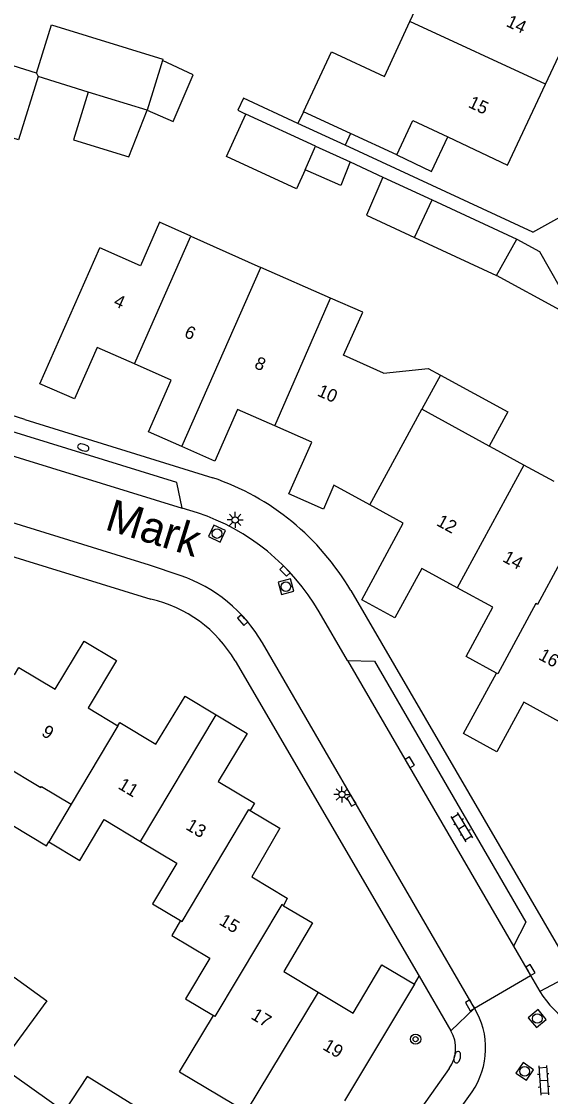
# Model space of a CAD drawing. Extents: x 126000 to 131009, y 393000 to 395500.
# Drawn here: x 130687.9 to 130729.3, y 395304.4 to 395388.4 of the extents above; entities that cross this region are included whole.
import ezdxf

# ---------------------------------------------------------------- set-up
doc = ezdxf.new("R2010")
doc.units = 0
for name, color, linetype in [('gg-afsc-erfafscheiding', 7, 'Continuous'), ('gg-anno-huisnummerreeks BGT', 7, 'Continuous'), ('gg-anno-openbare ruimte label', 7, 'Continuous'), ('gg-bbg-bijgebouw', 7, 'Continuous'), ('gg-bbg-gedigitaliseerde bebouwing', 7, 'Continuous'), ('gg-bbg-gedigitaliseerde bijgebouw', 7, 'Continuous'), ('gg-bbg-hoofdgebouw', 7, 'Continuous'), ('gg-bbg-luifel en loopbrug', 7, 'Continuous'), ('gg-bbg-tussenscheiding', 7, 'Continuous'), ('gg-knt-verharding', 7, 'Continuous'), ('gg-knt-verharding nz', 7, 'Continuous'), ('gt-grn-groengrens', 7, 'Continuous'), ('gt-grn-weggrens', 7, 'Continuous'), ('gt-symb-boom', 7, 'Continuous'), ('gt-symb-brandkraan', 7, 'Continuous'), ('gt-symb-klinker verharding', 7, 'Continuous'), ('gt-symb-kolk', 7, 'Continuous'), ('gt-symb-lichtmast', 7, 'Continuous'), ('gt-symb-rioolschacht', 7, 'Continuous')]:
    doc.layers.add(name, color=color, linetype=linetype)

# ---------------------------------------------------------------- blocks, each defined once
blk = doc.blocks.new('gt0-BR')
at = {"layer": 'gt-symb-brandkraan'}
for centre, radius, start, end in [((-0.244, 0), 0.206, 107.56694, 252.43307), ((0.599, -2.664), 3, 106.89205, 107.56694), ((0, -0.691), 0.938, 73.10799, 106.89205), ((-0.599, -2.664), 3, 72.43309, 73.10799), ((0.244, 0), 0.206, 287.56695, 72.43309), ((0.599, 2.664), 3, 252.43307, 253.10797), ((0, 0.691), 0.938, 253.10797, 286.89206), ((-0.599, 2.664), 3, 286.89206, 287.56695)]:
    blk.add_arc(centre, radius, start, end, dxfattribs=at)
blk = doc.blocks.new('gt0-RS')
at = {"layer": 'gt-symb-rioolschacht'}
blk.add_lwpolyline([(-0.5, -0.5), (0.5, -0.5), (0.5, 0.5), (-0.5, 0.5)], close=True, dxfattribs=at)
blk.add_circle((0, 0), 0.375, dxfattribs=at)
blk = doc.blocks.new('gt0-KL1')
at = {"layer": 'gt-symb-klinker verharding'}
for p, q in [((-1.15, 0.3), (1.15, 0.3)), ((-1, -0.3), (-1, 0.3)), ((-0.5, 0.3), (-0.5, 0.45)), ((0, -0.3), (0, 0.3)), ((0.5, 0.3), (0.5, 0.45)), ((1, -0.3), (1, 0.3)), ((-1.15, -0.3), (1.15, -0.3)), ((-0.5, -0.45), (-0.5, -0.3)), ((0.5, -0.45), (0.5, -0.3))]:
    blk.add_line(p, q, dxfattribs=at)
blk = doc.blocks.new('gt0-BOOM')
at = {"layer": 'gt-symb-boom'}
for radius in [0.4, 0.2]:
    blk.add_circle((0, 0), radius, dxfattribs=at)
blk = doc.blocks.new('gt0-KOLK')
at = {"layer": 'gt-symb-kolk'}
blk.add_lwpolyline([(0, 0), (0.375, 0), (0.375, 0.4), (-0.375, 0.4), (-0.375, 0), (0, 0)], dxfattribs=at)
blk = doc.blocks.new('gt0-LMAST')
at = {"layer": 'gt-symb-lichtmast'}
for p, q in [((-0.182, 0.173), (-0.447, 0.438)), ((-0.005, 0.246), (-0.005, 0.621)), ((0.172, 0.173), (0.437, 0.438)), ((-0.255, -0.004), (-0.63, -0.004)), ((-0.182, -0.181), (-0.447, -0.446)), ((-0.005, -0.254), (-0.005, -0.629)), ((0.437, -0.446), (0.172, -0.181)), ((0.245, -0.004), (0.62, -0.004))]:
    blk.add_line(p, q, dxfattribs=at)
blk.add_circle((-0.005, -0.004), 0.25, dxfattribs=at)

msp = doc.modelspace()

# ---------------------------------------------------------------- linework, layer by layer
at = {"layer": 'gg-afsc-erfafscheiding'}
for p, q in [((130704.873, 395381.488), (130705.503, 395381.196)), ((130727.944, 395371.956), (130713.248, 395378.758)), ((130713.66, 395377.45), (130716.217, 395376.267)), ((130727.944, 395371.956), (130733.883, 395375.311)), ((130688.213, 395357.336), (130683.221, 395358.882)), ((130691.297, 395303.262), (130686.196, 395306.847))]:
    msp.add_line(p, q, dxfattribs=at)
msp.add_lwpolyline([(130709.562, 395380.464), (130705.31, 395382.432), (130704.873, 395381.488)], dxfattribs=at)
at = {"layer": 'gg-bbg-bijgebouw'}
msp.add_line((130689.115, 395384.38), (130690.304, 395388.158), dxfattribs=at)
at = {"layer": 'gg-bbg-gedigitaliseerde bebouwing'}
for p, q in [((130713.678, 395379.668), (130709.99, 395381.37)), ((130717.29, 395378), (130713.678, 395379.668)), ((130721.283, 395379.404), (130725.951, 395377.201)), ((130701.192, 395371.654), (130706.671, 395369.213)), ((130725.105, 395368.57), (130726.696, 395371.417)), ((130689.375, 395360.124), (130694.07, 395370.73)), ((130712.122, 395366.814), (130706.671, 395369.213)), ((130730.064, 395365.864), (130725.105, 395368.57)), ((130720.703, 395360.802), (130719.243, 395358.127)), ((130724.515, 395355.25), (130719.243, 395358.127)), ((130724.9, 395355.04), (130724.515, 395355.25)), ((130727.24, 395353.76), (130724.9, 395355.04)), ((130729.6, 395352.47), (130727.24, 395353.76)), ((130691.84, 395327.27), (130690.08, 395324.33)), ((130697.248, 395324.356), (130700.1, 395322.65)), ((130700.309, 395306.364), (130702.96, 395310.75))]:
    msp.add_line(p, q, dxfattribs=at)
for points in [[(130718.329, 395388.42), (130720.3, 395392.65), (130717.79, 395393.82), (130718.68, 395395.7), (130717.06, 395396.47), (130718.32, 395399.18), (130714.7, 395400.86), (130716.09, 395403.81)], [(130709.99, 395381.37), (130712.2, 395386.06), (130716.33, 395384.13), (130718.329, 395388.42)], [(130689.24, 395384.13), (130687.72, 395379.19), (130683.51, 395380.49), (130681.224, 395373.099)], [(130717.29, 395378), (130718.56, 395380.69), (130721.283, 395379.404)], [(130701.192, 395371.654), (130698.74, 395372.74), (130697.25, 395369.33), (130694.07, 395370.73)], [(130716.26, 395360.94), (130713.12, 395362.34), (130714.63, 395365.71), (130712.122, 395366.814)], [(130716.26, 395360.94), (130719.76, 395361.317), (130720.703, 395360.802)], [(130684.62, 395327.19), (130686.51, 395330.35), (130689.46, 395328.58), (130689.51, 395328.66), (130691.84, 395327.27)], [(130690.08, 395324.33), (130692.5, 395322.88), (130694.4, 395326.06), (130697.248, 395324.356)], [(130700.1, 395322.65), (130698.2, 395319.48), (130700.39, 395318.17)], [(130700.39, 395318.17), (130699.7, 395317.02), (130702.67, 395315.24), (130700.77, 395312.06), (130702.96, 395310.75)]]:
    msp.add_lwpolyline(points, dxfattribs=at)
at = {"layer": 'gg-bbg-gedigitaliseerde bijgebouw'}
for p, q in [((130690.304, 395388.158), (130699.01, 395385.49)), ((130699.01, 395385.49), (130698.975, 395385.377)), ((130693.173, 395382.914), (130689.24, 395384.13)), ((130697.78, 395381.49), (130693.173, 395382.914)), ((130710.94, 395378.68), (130705.503, 395381.196)), ((130710.94, 395378.68), (130713.66, 395377.45)), ((130716.217, 395376.267), (130720.056, 395374.49)), ((130718.69, 395371.539), (130720.056, 395374.49))]:
    msp.add_line(p, q, dxfattribs=at)
for points in [[(130697.78, 395381.49), (130699.8, 395380.615), (130701.379, 395384.26), (130698.975, 395385.377)], [(130710.13, 395376.83), (130709.446, 395375.351), (130703.971, 395377.885), (130705.503, 395381.196)], [(130713.66, 395377.45), (130712.91, 395375.6), (130710.13, 395376.83)], [(130716.217, 395376.267), (130714.924, 395373.282), (130718.69, 395371.539)], [(130726.696, 395371.417), (130728.452, 395370.459), (130730.819, 395366.294)], [(130687.38, 395313.74), (130689.92, 395311.9), (130686.196, 395306.847)], [(130698.077, 395302.885), (130693.085, 395305.991), (130691.297, 395303.262)]]:
    msp.add_lwpolyline(points, dxfattribs=at)
at = {"layer": 'gg-bbg-hoofdgebouw'}
for p, q in [((130728.921, 395383.529), (130731.89, 395389.854)), ((130725.951, 395377.201), (130728.921, 395383.529)), ((130718.682, 395313.2), (130713.219, 395304.085)), ((130700.309, 395306.364), (130705.517, 395303.246))]:
    msp.add_line(p, q, dxfattribs=at)
for points in [[(130689.115, 395384.38), (130679.891, 395387.282), (130678.346, 395382.37), (130674.53, 395383.57)], [(130696.782, 395361.665), (130693.871, 395362.949), (130692.084, 395358.934), (130689.375, 395360.124)], [(130700.489, 395355.217), (130697.885, 395356.367), (130699.66, 395360.395), (130696.782, 395361.665)], [(130707.749, 395356.823), (130704.84, 395358.106), (130703.063, 395354.081), (130700.489, 395355.217)], [(130715.192, 395350.646), (130712.37, 395352.189), (130711.569, 395350.327), (130708.845, 395351.526), (130710.645, 395355.545), (130707.749, 395356.823)], [(130722.03, 395344.178), (130719.247, 395345.694), (130717.142, 395341.829), (130714.554, 395343.248), (130717.8, 395349.22), (130715.192, 395350.646)], [(130725.083, 395337.505), (130722.711, 395338.796), (130724.816, 395342.661), (130722.03, 395344.178)], [(130687.413, 395337.382), (130687.748, 395337.94), (130690.581, 395336.251), (130692.852, 395340.011), (130695.383, 395338.488), (130693.158, 395334.793), (130695.488, 395333.39)], [(130730.023, 395333.706), (130727.226, 395335.23), (130725.12, 395331.365), (130722.509, 395332.779), (130725.083, 395337.505)], [(130695.488, 395333.39), (130695.642, 395333.646), (130698.465, 395331.96), (130700.742, 395335.72), (130703.176, 395334.257)], [(130703.176, 395334.257), (130705.598, 395332.801), (130703.329, 395329.034), (130706.171, 395327.337), (130705.84, 395326.771)], [(130705.84, 395326.771), (130708.146, 395325.394), (130705.95, 395321.591), (130708.721, 395319.92), (130708.446, 395319.326)], [(130708.446, 395319.326), (130710.699, 395317.985), (130708.461, 395314.206), (130711.16, 395312.58)], [(130711.16, 395312.58), (130713.884, 395310.938), (130716.123, 395314.722), (130718.682, 395313.2)]]:
    msp.add_lwpolyline(points, dxfattribs=at)
at = {"layer": 'gg-bbg-luifel en loopbrug'}
for p, q in [((130709.99, 395381.37), (130709.562, 395380.464)), ((130713.248, 395378.758), (130709.562, 395380.464)), ((130713.678, 395379.668), (130713.248, 395378.758)), ((130720.056, 395374.49), (130726.696, 395371.417)), ((130718.69, 395371.539), (130725.105, 395368.57))]:
    msp.add_line(p, q, dxfattribs=at)
for points in [[(130693.173, 395382.914), (130692.026, 395379.185), (130696.34, 395377.858), (130697.78, 395381.49)], [(130717.29, 395378), (130720.013, 395376.714), (130721.283, 395379.404)], [(130720.703, 395360.802), (130725.975, 395357.923), (130724.515, 395355.25)], [(130684.62, 395327.19), (130689.892, 395324.018), (130690.08, 395324.33)]]:
    msp.add_lwpolyline(points, dxfattribs=at)
at = {"layer": 'gg-bbg-tussenscheiding'}
for p, q in [((130728.921, 395383.529), (130718.329, 395388.42)), ((130698.975, 395385.377), (130697.78, 395381.49)), ((130689.115, 395384.38), (130689.24, 395384.13)), ((130710.13, 395376.83), (130710.94, 395378.68)), ((130696.782, 395361.665), (130701.192, 395371.654)), ((130700.489, 395355.217), (130706.671, 395369.213)), ((130707.749, 395356.823), (130712.122, 395366.814)), ((130715.192, 395350.646), (130719.243, 395358.127)), ((130727.24, 395353.76), (130722.03, 395344.178)), ((130697.248, 395324.356), (130703.176, 395334.257)), ((130695.488, 395333.39), (130691.84, 395327.27)), ((130711.16, 395312.58), (130705.517, 395303.246))]:
    msp.add_line(p, q, dxfattribs=at)
for points in [[(130732.633, 395350.812), (130730.057, 395346.104), (130728.29, 395342.88), (130728.17, 395342.95), (130725.2, 395337.45), (130725.083, 395337.505)], [(130700.39, 395318.17), (130700.5, 395318.1), (130705.73, 395326.84), (130705.84, 395326.771)], [(130708.446, 395319.326), (130708.3, 395319.43), (130703.07, 395310.69), (130702.96, 395310.75)]]:
    msp.add_lwpolyline(points, dxfattribs=at)
at = {"layer": 'gg-knt-verharding'}
for p, q in [((130688.213, 395357.336), (130702.908, 395352.776)), ((130665.668, 395353.299), (130698.067, 395343.279)), ((130701.712, 395350.038), (130700.52, 395350.404)), ((130713.697, 395343.96), (130731.136, 395314.046)), ((130713.446, 395338.491), (130711.23, 395342.299)), ((130723.38, 395311.338), (130706.788, 395339.872)), ((130704.645, 395338.478), (130719.037, 395313.822)), ((130726.434, 395316.168), (130727.758, 395313.894)), ((130723.38, 395311.338), (130727.758, 395313.894)), ((130727.758, 395313.894), (130728.492, 395312.632)), ((130719.037, 395313.822), (130721.532, 395309.548)), ((130721.393, 395306.617), (130718.11, 395301.976)), ((130720.23, 395300.646), (130723.182, 395304.791))]:
    msp.add_line(p, q, dxfattribs=at)
for points in [[(130700.52, 395350.404), (130700.089, 395352.398), (130678.227, 395359.147)], [(130700.366, 395345.142), (130697.965, 395345.953), (130671.944, 395354.001)], [(130713.446, 395338.491), (130715.544, 395338.43), (130727.381, 395318.053), (130726.434, 395316.168)]]:
    msp.add_lwpolyline(points, dxfattribs=at)
for centre, radius, start, end in [((130696.505, 395333.931), 19.903, 30.25875, 71.23477), ((130696.172, 395333.502), 17.439, 30.29312, 71.47838), ((130696.507, 395333.892), 11.894, 30.18625, 71.06801), ((130695.85, 395333.335), 10.188, 30.31872, 77.43307), ((130734.277, 395316.033), 6.711, 210.447, 270.33903), ((130718.205, 395308.218), 6.042, 325.44751, 31.08797), ((130719.208, 395308.189), 2.692, 324.2565, 30.31316)]:
    msp.add_arc(centre, radius, start, end, dxfattribs=at)
at = {"layer": 'gg-knt-verharding nz'}
for p, q in [((130674.15, 395358.492), (130700.52, 395350.404)), ((130713.446, 395338.491), (130726.434, 395316.168))]:
    msp.add_line(p, q, dxfattribs=at)
at = {"layer": 'gt-grn-groengrens'}
msp.add_line((130718.682, 395313.2), (130719.037, 395313.822), dxfattribs=at)
at = {"layer": 'gt-grn-weggrens'}
for p, q in [((130731.136, 395314.046), (130728.492, 395312.632)), ((130721.532, 395309.548), (130723.38, 395311.338))]:
    msp.add_line(p, q, dxfattribs=at)

# ---------------------------------------------------------------- block references
at = {"layer": 'gt-symb-boom'}
msp.add_blockref('gt0-BOOM', (130718.77, 395308.907), dxfattribs=at)
at = {"layer": 'gt-symb-brandkraan'}
for p, rotation in [((130692.778, 395355.139), -17.165946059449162), ((130722.026, 395307.494), 76.58892815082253)]:
    msp.add_blockref('gt0-BR', p, dxfattribs=dict(at, rotation=rotation))
at = {"layer": 'gt-symb-klinker verharding'}
for p, rotation in [((130722.393, 395325.472), 121.13079914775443), ((130728.78, 395305.694), -86.15925292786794)]:
    msp.add_blockref('gt0-KL1', p, dxfattribs=dict(at, rotation=rotation))
at = {"layer": 'gt-symb-kolk'}
for p, rotation in [((130708.421, 395345.343), -45.97239510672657), ((130705.392, 395341.787), 131.59548169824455), ((130718.139, 395330.432), -59.79306598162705), ((130713.915, 395327.637), 121.08172983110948), ((130727.576, 395314.208), -59.79306598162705), ((130723.201, 395311.649), 120.46264004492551)]:
    msp.add_blockref('gt0-KOLK', p, dxfattribs=dict(at, rotation=rotation))
at = {"layer": 'gt-symb-lichtmast'}
for p in [(130704.662, 395349.479), (130713.014, 395328.036)]:
    msp.add_blockref('gt0-LMAST', p, dxfattribs=at)
at = {"layer": 'gt-symb-rioolschacht'}
for p, rotation in [((130703.238, 395348.415), -25.46334506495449), ((130708.623, 395344.268), -74.86552497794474), ((130728.285, 395310.521), -50.27513746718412), ((130727.301, 395306.391), -34.19864361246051)]:
    msp.add_blockref('gt0-RS', p, dxfattribs=dict(at, rotation=rotation))

# ---------------------------------------------------------------- texts
at = {"layer": 'gg-anno-huisnummerreeks BGT'}
for s, rotation, p in [('14', 334.8, (130725.783, 395388.087)), ('15', 334.8, (130722.814, 395381.761)), ('4', 336.2, (130695.08, 395366.242)), ('6', 336.2, (130700.604, 395363.805)), ('8', 336.2, (130706.087, 395361.382)), ('10', 336.2, (130711.014, 395359.209)), ('12', 331.4, (130720.333, 395349.088)), ('14', 331.4, (130725.501, 395346.274)), ('16', 331.4, (130728.313, 395338.624)), ('9', 329, (130689.444, 395332.671)), ('11', 329.2, (130695.427, 395328.533)), ('13', 329.2, (130700.726, 395325.347)), ('15', 328.9, (130703.334, 395317.914)), ('17', 328.9, (130705.821, 395310.544)), ('19', 329.3, (130711.439, 395308.143))]:
    msp.add_text(s, height=1, rotation=rotation, dxfattribs=at).set_placement(p)
at = {"layer": 'gg-anno-openbare ruimte label'}
msp.add_text('Mark', height=2.5, rotation=342.8, dxfattribs=at).set_placement((130694.375, 395348.764))

doc.saveas('drawing.dxf')
